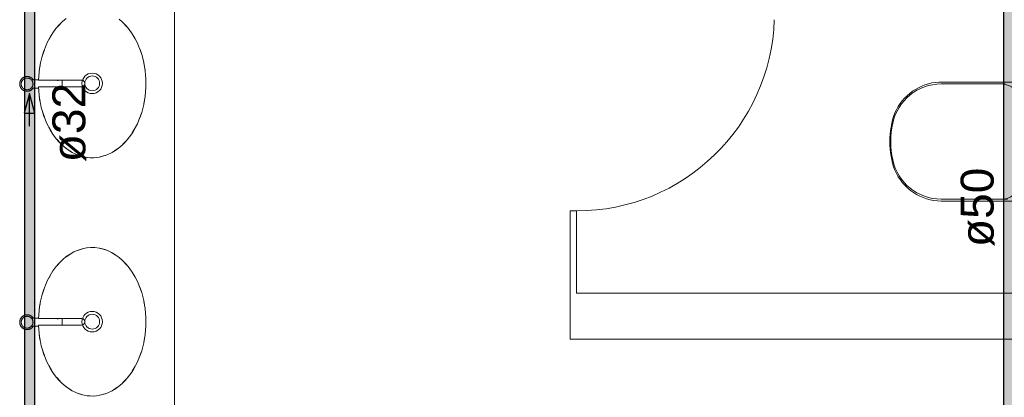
# Model space of a CAD drawing. Header units: millimetres. Extents: x 567 to 934, y -1 to 364.
# Tile 434 of 656: x 760.31 to 766.28, y 45.47 to 47.77. Entities that reach past the tile are written whole.
import ezdxf

# ---------------------------------------------------------------- set-up
doc = ezdxf.new("R2010")
doc.units = ezdxf.units.MM
doc.header["$MEASUREMENT"] = 0
doc.linetypes.add('NULL', pattern=[0])
for name, color, linetype, lineweight in [('AF-Condutos', 140, 'Continuous', 25), ('AF-Sentido conduto', 140, 'Continuous', 30), ('AF-Textos conduto', 7, 'Continuous', 9)]:
    doc.layers.add(name, color=color, linetype=linetype, lineweight=lineweight)
doc.layers.add('ARQ FINA', color=8, linetype='Continuous')
doc.styles.add('Arial', font='arial.ttf')

msp = doc.modelspace()

# ---------------------------------------------------------------- hatches: boundary and pattern name
at = {"layer": 'AF-Condutos', "linetype": 'Continuous'}
for points in [[(760.3998, 43.3644), (760.3998, 51.0764), (760.3365, 51.0764), (760.3365, 43.3644)], [(766.3778, 43.2246), (766.3778, 50.0665), (766.2789, 50.0665), (766.2789, 43.2246)]]:
    msp.add_hatch(color=151, dxfattribs=at).paths.add_polyline_path(points)

# ---------------------------------------------------------------- linework, layer by layer
at = {"layer": 'AF-Condutos'}
for p, q in [((760.3365, 51.0764), (760.3365, 43.5902)), ((760.3998, 43.5902), (760.3998, 51.0764)), ((766.2789, 50.0665), (766.2789, 43.3199))]:
    msp.add_line(p, q, dxfattribs=at)
at = {"layer": 'AF-Sentido conduto'}
for p, q in [((760.3678, 47.3183), (760.3355, 47.1975)), ((760.4002, 47.1975), (760.3678, 47.3183)), ((760.3355, 47.1975), (760.4002, 47.1975))]:
    msp.add_line(p, q, dxfattribs=at)
msp.add_lwpolyline([(760.3678, 47.1183), (760.3678, 47.3183)], dxfattribs=at)
at = {"layer": 'ARQ FINA', "lineweight": 5}
for p, q in [((761.2478, 48.0984), (761.2478, 43.7954)), ((760.422, 47.4006), (760.3756, 47.4006)), ((760.4216, 47.3976), (760.6856, 47.3976)), ((760.5422, 47.3956), (760.5357, 47.3956)), ((760.5661, 47.3756), (760.5661, 47.3974)), ((760.3762, 47.3506), (760.4226, 47.3506)), ((760.6838, 47.3584), (760.4216, 47.3584)), ((760.5661, 47.3583), (760.5661, 47.3756)), ((766.3953, 47.3868), (765.8869, 47.3868)), ((765.9003, 47.3754), (766.2896, 47.3754)), ((766.3033, 46.6761), (765.9003, 46.6761)), ((765.9001, 46.6639), (766.3953, 46.6639)), ((763.6878, 46.6054), (763.6478, 46.6054)), ((763.6478, 46.6054), (763.6478, 45.8254)), ((763.6878, 46.1054), (763.6878, 46.6054)), ((766.7478, 46.1054), (763.6878, 46.1054)), ((760.422, 45.9541), (760.3756, 45.9541)), ((760.3762, 45.9041), (760.4226, 45.9041)), ((760.4216, 45.9511), (760.6856, 45.9511)), ((760.6838, 45.9119), (760.4216, 45.9119)), ((760.5422, 45.9491), (760.5357, 45.9491)), ((760.5661, 45.9291), (760.5661, 45.9509)), ((760.5661, 45.9118), (760.5661, 45.9291)), ((763.6478, 45.8254), (766.7478, 45.8254))]:
    msp.add_line(p, q, dxfattribs=at)
for points in [[(760.5905, 47.7735), (760.5684, 47.7551), (760.5476, 47.7345), (760.5278, 47.7115), (760.5095, 47.6865), (760.4927, 47.6597), (760.4774, 47.631), (760.4638, 47.6008), (760.4577, 47.5852), (760.452, 47.5693), (760.442, 47.5364), (760.434, 47.5026), (760.4279, 47.4684), (760.4216, 47.3976)], [(760.4216, 47.3584), (760.4255, 47.3066), (760.429, 47.2813), (760.4335, 47.2564), (760.4391, 47.2318), (760.4457, 47.2075), (760.4533, 47.1838), (760.4618, 47.1609), (760.4713, 47.1387), (760.4817, 47.1171), (760.4931, 47.0964), (760.5051, 47.0767), (760.518, 47.0581), (760.5318, 47.0403), (760.5462, 47.0237), (760.5612, 47.0084), (760.5768, 46.9943), (760.5931, 46.9813), (760.6099, 46.9697), (760.627, 46.9594), (760.6446, 46.9506), (760.6625, 46.9431), (760.6808, 46.9371), (760.6992, 46.9325), (760.7177, 46.9294), (760.7365, 46.9278), (760.7553, 46.9276), (760.7739, 46.9289), (760.7925, 46.9317), (760.811, 46.936), (760.8293, 46.9417), (760.8472, 46.9489), (760.8648, 46.9574), (760.8822, 46.9675), (760.8991, 46.9788), (760.9154, 46.9914), (760.9311, 47.0053), (760.9463, 47.0204), (760.9609, 47.0368), (760.9747, 47.0542), (760.9878, 47.0726), (761.0001, 47.0922), (761.0116, 47.1127), (761.0222, 47.134), (761.0318, 47.156), (761.0406, 47.179), (761.0484, 47.2026), (761.0552, 47.2266), (761.061, 47.2511), (761.0658, 47.2762), (761.0695, 47.3016), (761.0722, 47.3271), (761.0738, 47.3528), (761.0743, 47.3788), (761.0737, 47.4047), (761.0721, 47.4304), (761.0694, 47.4559), (761.0656, 47.4813), (761.0608, 47.5064), (761.055, 47.5309), (761.0482, 47.5549), (761.0404, 47.5785), (761.0315, 47.6014), (761.0219, 47.6234), (761.007, 47.6524), (760.9905, 47.6799), (760.9726, 47.7053), (760.9533, 47.7287), (760.9326, 47.7501), (760.9109, 47.769)], [(760.9341, 47.7479), (760.9578, 47.7227)], [(760.5334, 47.7175), (760.5528, 47.7391)], [(760.4844, 47.6435), (760.4986, 47.6685)], [(760.9902, 47.6793), (761.0084, 47.6488)], [(760.447, 47.552), (760.4477, 47.5543), (760.4575, 47.5833)], [(761.0332, 47.5959), (761.0464, 47.5592)], [(760.4258, 47.4501), (760.4282, 47.4682), (760.4314, 47.4877)], [(761.0614, 47.5018), (761.0674, 47.4682), (761.0686, 47.4596)], [(760.3528, 47.4206), (760.351, 47.4206), (760.3492, 47.4205), (760.3474, 47.4203), (760.3456, 47.42), (760.3439, 47.4197), (760.3421, 47.4193), (760.3404, 47.4188), (760.3386, 47.4183), (760.3369, 47.4177), (760.3353, 47.417), (760.3336, 47.4163), (760.332, 47.4155), (760.3304, 47.4146), (760.3289, 47.4137), (760.3274, 47.4127), (760.3259, 47.4117), (760.3245, 47.4106), (760.3231, 47.4094), (760.3218, 47.4082), (760.3205, 47.4069), (760.3193, 47.4056), (760.3181, 47.4043), (760.317, 47.4029), (760.3159, 47.4014), (760.3149, 47.3999), (760.314, 47.3984), (760.3131, 47.3968), (760.3123, 47.3952), (760.3115, 47.3936), (760.3109, 47.3919), (760.3102, 47.3902), (760.3097, 47.3885), (760.3092, 47.3868), (760.3088, 47.385), (760.3085, 47.3832), (760.3082, 47.3815), (760.308, 47.3797), (760.3079, 47.3779), (760.3078, 47.3761), (760.3078, 47.3743), (760.3079, 47.3725), (760.3081, 47.3707), (760.3083, 47.3689), (760.3086, 47.3671), (760.309, 47.3654), (760.3094, 47.3636), (760.3099, 47.3619), (760.3105, 47.3602), (760.3112, 47.3585), (760.3119, 47.3569), (760.3127, 47.3552), (760.3135, 47.3537), (760.3144, 47.3521), (760.3154, 47.3506), (760.3164, 47.3491), (760.3175, 47.3477), (760.3187, 47.3463), (760.3198, 47.3449), (760.3211, 47.3437), (760.3224, 47.3424), (760.3238, 47.3412), (760.3252, 47.3401), (760.3266, 47.339), (760.3281, 47.338), (760.3296, 47.337), (760.3312, 47.3361), (760.3328, 47.3353), (760.3344, 47.3345), (760.336, 47.3338), (760.3377, 47.3332), (760.3394, 47.3326), (760.3412, 47.3321), (760.3429, 47.3317), (760.3447, 47.3313), (760.3464, 47.331), (760.3482, 47.3308), (760.35, 47.3307), (760.3518, 47.3306), (760.3528, 47.3306)], [(760.3528, 47.4114), (760.3514, 47.4114), (760.3499, 47.4113), (760.3485, 47.4112), (760.3471, 47.411), (760.3457, 47.4107), (760.3443, 47.4104), (760.3429, 47.41), (760.3415, 47.4096), (760.3402, 47.4091), (760.3389, 47.4086), (760.3375, 47.408), (760.3363, 47.4074), (760.335, 47.4067), (760.3338, 47.4059), (760.3326, 47.4052), (760.3314, 47.4043), (760.3303, 47.4035), (760.3292, 47.4025), (760.3281, 47.4016), (760.3271, 47.4006), (760.3261, 47.3995), (760.3252, 47.3984), (760.3243, 47.3973), (760.3235, 47.3961), (760.3227, 47.395), (760.3219, 47.3937), (760.3212, 47.3925), (760.3206, 47.3912), (760.32, 47.3899), (760.3194, 47.3886), (760.3189, 47.3872), (760.3185, 47.3859), (760.3181, 47.3845), (760.3178, 47.3831), (760.3175, 47.3817), (760.3173, 47.3803), (760.3171, 47.3788), (760.317, 47.3774), (760.317, 47.376), (760.317, 47.3746), (760.3171, 47.3731), (760.3172, 47.3717), (760.3174, 47.3703), (760.3176, 47.3689), (760.3179, 47.3675), (760.3183, 47.3661), (760.3187, 47.3647), (760.3191, 47.3633), (760.3197, 47.362), (760.3202, 47.3607), (760.3208, 47.3594), (760.3215, 47.3581), (760.3222, 47.3569), (760.323, 47.3557), (760.3238, 47.3545), (760.3247, 47.3534), (760.3256, 47.3523), (760.3266, 47.3512), (760.3276, 47.3502), (760.3286, 47.3492), (760.3297, 47.3482), (760.3308, 47.3473), (760.3319, 47.3465), (760.3331, 47.3457), (760.3343, 47.3449), (760.3356, 47.3442), (760.3368, 47.3435), (760.3381, 47.3429), (760.3395, 47.3424), (760.3408, 47.3418), (760.3422, 47.3414), (760.3435, 47.341), (760.3449, 47.3407), (760.3463, 47.3404), (760.3477, 47.3401), (760.3492, 47.34), (760.3506, 47.3398), (760.352, 47.3398), (760.3528, 47.3398)], [(760.3902, 47.4006), (760.3892, 47.4021), (760.3881, 47.4035), (760.3869, 47.4049), (760.3858, 47.4062), (760.3845, 47.4075), (760.3832, 47.4088), (760.3818, 47.41), (760.3804, 47.4111), (760.379, 47.4122), (760.3775, 47.4132), (760.376, 47.4142), (760.3744, 47.4151), (760.3728, 47.4159), (760.3712, 47.4167), (760.3696, 47.4174), (760.3679, 47.418), (760.3662, 47.4186), (760.3644, 47.4191), (760.3627, 47.4195), (760.3609, 47.4199), (760.3592, 47.4201), (760.3574, 47.4204), (760.3556, 47.4205), (760.3538, 47.4206), (760.3528, 47.4206)], [(760.3528, 47.3398), (760.3542, 47.3398), (760.3557, 47.3399), (760.3571, 47.34), (760.3585, 47.3402), (760.3599, 47.3405), (760.3613, 47.3408), (760.3627, 47.3412), (760.3641, 47.3416), (760.3654, 47.3421), (760.3667, 47.3426), (760.3681, 47.3432), (760.3693, 47.3438), (760.3706, 47.3445), (760.3718, 47.3452), (760.373, 47.346), (760.3742, 47.3469), (760.3753, 47.3477), (760.3764, 47.3487), (760.3775, 47.3496), (760.3785, 47.3506), (760.3795, 47.3517), (760.3804, 47.3528), (760.3813, 47.3539), (760.3821, 47.3551), (760.3829, 47.3562), (760.3837, 47.3575), (760.3844, 47.3587), (760.385, 47.36), (760.3856, 47.3613), (760.3862, 47.3626), (760.3867, 47.364), (760.3871, 47.3653), (760.3875, 47.3667), (760.3878, 47.3681), (760.3881, 47.3695), (760.3883, 47.3709), (760.3885, 47.3723), (760.3886, 47.3738), (760.3886, 47.3752), (760.3886, 47.3766), (760.3885, 47.3781), (760.3884, 47.3795), (760.3882, 47.3809), (760.388, 47.3823), (760.3877, 47.3837), (760.3873, 47.3851), (760.3869, 47.3865), (760.3865, 47.3879), (760.3859, 47.3892), (760.3854, 47.3905), (760.3847, 47.3918), (760.3841, 47.3931), (760.3834, 47.3943), (760.3826, 47.3955), (760.3818, 47.3967), (760.3809, 47.3978), (760.38, 47.3989), (760.379, 47.4), (760.378, 47.401), (760.377, 47.402), (760.3759, 47.403), (760.3748, 47.4039), (760.3737, 47.4047), (760.3725, 47.4055), (760.3713, 47.4063), (760.37, 47.407), (760.3688, 47.4077), (760.3675, 47.4083), (760.3661, 47.4088), (760.3648, 47.4093), (760.3634, 47.4098), (760.3621, 47.4102), (760.3607, 47.4105), (760.3593, 47.4108), (760.3579, 47.4111), (760.3564, 47.4112), (760.355, 47.4113), (760.3536, 47.4114), (760.3528, 47.4114)], [(761.0736, 47.4008), (761.074, 47.3784), (761.0736, 47.3563)], [(760.3528, 47.3306), (760.3546, 47.3306), (760.3564, 47.3307), (760.3582, 47.3309), (760.36, 47.3312), (760.3617, 47.3315), (760.3635, 47.3319), (760.3652, 47.3323), (760.367, 47.3329), (760.3687, 47.3335), (760.3703, 47.3341), (760.372, 47.3349), (760.3736, 47.3357), (760.3752, 47.3365), (760.3767, 47.3375), (760.3782, 47.3385), (760.3797, 47.3395), (760.3811, 47.3406), (760.3825, 47.3418), (760.3838, 47.343), (760.3851, 47.3442), (760.3863, 47.3456), (760.3875, 47.3469), (760.3886, 47.3483), (760.3897, 47.3498), (760.3907, 47.3513)], [(760.4315, 47.2687), (760.4282, 47.2885), (760.4258, 47.3067)], [(761.0687, 47.2975), (761.0674, 47.2885), (761.0615, 47.2553)], [(760.4577, 47.1731), (760.4477, 47.2024), (760.4469, 47.2048)], [(761.0465, 47.1978), (761.0333, 47.1611)], [(760.4988, 47.0879), (760.4843, 47.1134)], [(761.0085, 47.1082), (760.9904, 47.0777)], [(760.553, 47.0174), (760.5334, 47.0393)], [(760.9579, 47.0342), (760.9343, 47.009)], [(760.6176, 46.9653), (760.59, 46.9842)], [(760.8982, 46.9787), (760.8686, 46.9598), (760.8676, 46.9593)], [(760.6886, 46.935), (760.6528, 46.9472)], [(760.7478, 46.9275), (760.7217, 46.9289)], [(760.7614, 46.9279), (760.7478, 46.9275)], [(760.832, 46.9429), (760.7948, 46.9322)], [(760.4216, 45.9119), (760.4255, 45.8601), (760.429, 45.8348), (760.4335, 45.8099), (760.4391, 45.7853), (760.4457, 45.761), (760.4533, 45.7373), (760.4618, 45.7144), (760.4713, 45.6921), (760.4817, 45.6706), (760.4931, 45.6499), (760.5051, 45.6302), (760.518, 45.6116), (760.5318, 45.5938), (760.5462, 45.5772), (760.5612, 45.5619), (760.5768, 45.5478), (760.5931, 45.5348), (760.6099, 45.5232), (760.627, 45.5129), (760.6446, 45.5041), (760.6625, 45.4966), (760.6808, 45.4906), (760.6992, 45.486), (760.7177, 45.4829), (760.7365, 45.4813), (760.7553, 45.4811), (760.7739, 45.4824), (760.7925, 45.4852), (760.811, 45.4895), (760.8293, 45.4952), (760.8472, 45.5024), (760.8648, 45.5109), (760.8822, 45.5209), (760.8991, 45.5323), (760.9154, 45.5449), (760.9311, 45.5587), (760.9463, 45.5739), (760.9609, 45.5903), (760.9747, 45.6077), (760.9878, 45.6261), (761.0001, 45.6457), (761.0116, 45.6662), (761.0222, 45.6875), (761.0318, 45.7095), (761.0406, 45.7325), (761.0484, 45.7561), (761.0552, 45.7801), (761.061, 45.8046), (761.0658, 45.8297), (761.0695, 45.8551), (761.0722, 45.8806), (761.0738, 45.9063), (761.0743, 45.9323), (761.0737, 45.9582), (761.0721, 45.9839), (761.0694, 46.0094), (761.0656, 46.0348), (761.0608, 46.0599), (761.055, 46.0844), (761.0482, 46.1084), (761.0404, 46.132), (761.0315, 46.1549), (761.0219, 46.1769), (761.007, 46.2059), (760.9905, 46.2334), (760.9726, 46.2588), (760.9533, 46.2822), (760.9326, 46.3036), (760.9109, 46.3225), (760.8881, 46.339), (760.8643, 46.3531), (760.84, 46.3644), (760.815, 46.3731), (760.7896, 46.3791), (760.764, 46.3822), (760.7382, 46.3825), (760.7125, 46.3801), (760.6871, 46.3749), (760.662, 46.3669), (760.6374, 46.3562), (760.6136, 46.3429), (760.5905, 46.327), (760.5684, 46.3086), (760.5476, 46.288), (760.5278, 46.265), (760.5095, 46.24), (760.4927, 46.2132), (760.4774, 46.1845), (760.4638, 46.1543), (760.4577, 46.1387), (760.452, 46.1228), (760.442, 46.0899), (760.434, 46.0561), (760.4279, 46.0219), (760.4216, 45.9511)], [(760.6525, 46.3629), (760.6883, 46.3751)], [(760.7213, 46.3813), (760.7478, 46.3828)], [(760.7478, 46.3828), (760.7611, 46.3824)], [(760.7945, 46.3781), (760.8318, 46.3674)], [(760.5899, 46.3259), (760.6173, 46.3447)], [(760.8673, 46.3511), (760.8686, 46.3504), (760.898, 46.3317)], [(760.5334, 46.271), (760.5528, 46.2926)], [(760.9341, 46.3014), (760.9578, 46.2762)], [(760.4844, 46.197), (760.4986, 46.222)], [(760.9902, 46.2328), (761.0084, 46.2022)], [(760.447, 46.1055), (760.4477, 46.1078), (760.4575, 46.1368)], [(761.0332, 46.1494), (761.0464, 46.1127)], [(760.4258, 46.0036), (760.4282, 46.0217), (760.4314, 46.0412)], [(761.0614, 46.0553), (761.0674, 46.0217), (761.0686, 46.0131)], [(760.3528, 45.9741), (760.351, 45.9741), (760.3492, 45.9739), (760.3474, 45.9738), (760.3456, 45.9735), (760.3439, 45.9732), (760.3421, 45.9728), (760.3404, 45.9723), (760.3386, 45.9718), (760.3369, 45.9712), (760.3353, 45.9705), (760.3336, 45.9698), (760.332, 45.969), (760.3304, 45.9681), (760.3289, 45.9672), (760.3274, 45.9662), (760.3259, 45.9652), (760.3245, 45.9641), (760.3231, 45.9629), (760.3218, 45.9617), (760.3205, 45.9604), (760.3193, 45.9591), (760.3181, 45.9578), (760.317, 45.9564), (760.3159, 45.9549), (760.3149, 45.9534), (760.314, 45.9519), (760.3131, 45.9503), (760.3123, 45.9487), (760.3115, 45.9471), (760.3109, 45.9454), (760.3102, 45.9437), (760.3097, 45.942), (760.3092, 45.9403), (760.3088, 45.9385), (760.3085, 45.9367), (760.3082, 45.935), (760.308, 45.9332), (760.3079, 45.9314), (760.3078, 45.9296), (760.3078, 45.9278), (760.3079, 45.926), (760.3081, 45.9242), (760.3083, 45.9224), (760.3086, 45.9206), (760.309, 45.9189), (760.3094, 45.9171), (760.3099, 45.9154), (760.3105, 45.9137), (760.3112, 45.912), (760.3119, 45.9104), (760.3127, 45.9087), (760.3135, 45.9072), (760.3144, 45.9056), (760.3154, 45.9041), (760.3164, 45.9026), (760.3175, 45.9012), (760.3187, 45.8998), (760.3198, 45.8984), (760.3211, 45.8972), (760.3224, 45.8959), (760.3238, 45.8947), (760.3252, 45.8936), (760.3266, 45.8925), (760.3281, 45.8915), (760.3296, 45.8905), (760.3312, 45.8896), (760.3328, 45.8888), (760.3344, 45.888), (760.336, 45.8873), (760.3377, 45.8867), (760.3394, 45.8861), (760.3412, 45.8856), (760.3429, 45.8852), (760.3447, 45.8848), (760.3464, 45.8845), (760.3482, 45.8843), (760.35, 45.8842), (760.3518, 45.8841), (760.3528, 45.8841)], [(760.3528, 45.9649), (760.3514, 45.9649), (760.3499, 45.9648), (760.3485, 45.9647), (760.3471, 45.9645), (760.3457, 45.9642), (760.3443, 45.9639), (760.3429, 45.9635), (760.3415, 45.9631), (760.3402, 45.9626), (760.3389, 45.9621), (760.3375, 45.9615), (760.3363, 45.9609), (760.335, 45.9602), (760.3338, 45.9594), (760.3326, 45.9587), (760.3314, 45.9578), (760.3303, 45.9569), (760.3292, 45.956), (760.3281, 45.9551), (760.3271, 45.954), (760.3261, 45.953), (760.3252, 45.9519), (760.3243, 45.9508), (760.3235, 45.9496), (760.3227, 45.9484), (760.3219, 45.9472), (760.3212, 45.946), (760.3206, 45.9447), (760.32, 45.9434), (760.3194, 45.9421), (760.3189, 45.9407), (760.3185, 45.9394), (760.3181, 45.938), (760.3178, 45.9366), (760.3175, 45.9352), (760.3173, 45.9338), (760.3171, 45.9323), (760.317, 45.9309), (760.317, 45.9295), (760.317, 45.928), (760.3171, 45.9266), (760.3172, 45.9252), (760.3174, 45.9238), (760.3176, 45.9224), (760.3179, 45.921), (760.3183, 45.9196), (760.3187, 45.9182), (760.3191, 45.9168), (760.3197, 45.9155), (760.3202, 45.9142), (760.3208, 45.9129), (760.3215, 45.9116), (760.3222, 45.9104), (760.323, 45.9092), (760.3238, 45.908), (760.3247, 45.9069), (760.3256, 45.9058), (760.3266, 45.9047), (760.3276, 45.9037), (760.3286, 45.9027), (760.3297, 45.9017), (760.3308, 45.9008), (760.3319, 45.9), (760.3331, 45.8992), (760.3343, 45.8984), (760.3356, 45.8977), (760.3368, 45.897), (760.3381, 45.8964), (760.3395, 45.8958), (760.3408, 45.8953), (760.3422, 45.8949), (760.3435, 45.8945), (760.3449, 45.8941), (760.3463, 45.8939), (760.3477, 45.8936), (760.3492, 45.8935), (760.3506, 45.8933), (760.352, 45.8933), (760.3528, 45.8933)], [(760.3902, 45.9541), (760.3892, 45.9556), (760.3881, 45.957), (760.3869, 45.9584), (760.3858, 45.9597), (760.3845, 45.961), (760.3832, 45.9623), (760.3818, 45.9635), (760.3804, 45.9646), (760.379, 45.9657), (760.3775, 45.9667), (760.376, 45.9677), (760.3744, 45.9685), (760.3728, 45.9694), (760.3712, 45.9702), (760.3696, 45.9709), (760.3679, 45.9715), (760.3662, 45.9721), (760.3644, 45.9726), (760.3627, 45.973), (760.3609, 45.9734), (760.3592, 45.9736), (760.3574, 45.9739), (760.3556, 45.974), (760.3538, 45.9741), (760.3528, 45.9741)], [(760.3528, 45.8933), (760.3542, 45.8933), (760.3557, 45.8934), (760.3571, 45.8935), (760.3585, 45.8937), (760.3599, 45.894), (760.3613, 45.8943), (760.3627, 45.8947), (760.3641, 45.8951), (760.3654, 45.8956), (760.3667, 45.8961), (760.3681, 45.8967), (760.3693, 45.8973), (760.3706, 45.898), (760.3718, 45.8987), (760.373, 45.8995), (760.3742, 45.9004), (760.3753, 45.9012), (760.3764, 45.9022), (760.3775, 45.9031), (760.3785, 45.9041), (760.3795, 45.9052), (760.3804, 45.9063), (760.3813, 45.9074), (760.3821, 45.9085), (760.3829, 45.9097), (760.3837, 45.911), (760.3844, 45.9122), (760.385, 45.9135), (760.3856, 45.9148), (760.3862, 45.9161), (760.3867, 45.9175), (760.3871, 45.9188), (760.3875, 45.9202), (760.3878, 45.9216), (760.3881, 45.923), (760.3883, 45.9244), (760.3885, 45.9258), (760.3886, 45.9273), (760.3886, 45.9287), (760.3886, 45.9301), (760.3885, 45.9316), (760.3884, 45.933), (760.3882, 45.9344), (760.388, 45.9358), (760.3877, 45.9372), (760.3873, 45.9386), (760.3869, 45.94), (760.3865, 45.9413), (760.3859, 45.9427), (760.3854, 45.944), (760.3847, 45.9453), (760.3841, 45.9466), (760.3834, 45.9478), (760.3826, 45.949), (760.3818, 45.9502), (760.3809, 45.9513), (760.38, 45.9524), (760.379, 45.9535), (760.378, 45.9545), (760.377, 45.9555), (760.3759, 45.9565), (760.3748, 45.9574), (760.3737, 45.9582), (760.3725, 45.959), (760.3713, 45.9598), (760.37, 45.9605), (760.3688, 45.9612), (760.3675, 45.9618), (760.3661, 45.9623), (760.3648, 45.9628), (760.3634, 45.9633), (760.3621, 45.9637), (760.3607, 45.964), (760.3593, 45.9643), (760.3579, 45.9646), (760.3564, 45.9647), (760.355, 45.9648), (760.3536, 45.9649), (760.3528, 45.9649)], [(761.0736, 45.9542), (761.074, 45.9319), (761.0736, 45.9098)], [(760.3528, 45.8841), (760.3546, 45.8841), (760.3564, 45.8842), (760.3582, 45.8844), (760.36, 45.8847), (760.3617, 45.885), (760.3635, 45.8854), (760.3652, 45.8858), (760.367, 45.8864), (760.3687, 45.887), (760.3703, 45.8876), (760.372, 45.8884), (760.3736, 45.8892), (760.3752, 45.89), (760.3767, 45.891), (760.3782, 45.892), (760.3797, 45.893), (760.3811, 45.8941), (760.3825, 45.8953), (760.3838, 45.8965), (760.3851, 45.8977), (760.3863, 45.8991), (760.3875, 45.9004), (760.3886, 45.9018), (760.3897, 45.9033), (760.3907, 45.9048)], [(760.4315, 45.8222), (760.4282, 45.842), (760.4258, 45.8602)], [(761.0687, 45.8509), (761.0674, 45.842), (761.0615, 45.8088)], [(760.4577, 45.7265), (760.4477, 45.7559), (760.4469, 45.7583)], [(761.0465, 45.7513), (761.0333, 45.7146)], [(760.4988, 45.6414), (760.4843, 45.6669)], [(761.0085, 45.6617), (760.9904, 45.6312)], [(760.553, 45.5709), (760.5334, 45.5928)], [(760.6176, 45.5188), (760.59, 45.5377)], [(760.9579, 45.5877), (760.9343, 45.5625)], [(760.6886, 45.4885), (760.6528, 45.5007)], [(760.7478, 45.4809), (760.7217, 45.4824)], [(760.7614, 45.4813), (760.7478, 45.4809)], [(760.832, 45.4964), (760.7948, 45.4857)], [(760.8982, 45.5322), (760.8686, 45.5133), (760.8676, 45.5128)]]:
    msp.add_lwpolyline(points, dxfattribs=at)
for centre, radius in [((760.7478, 47.3787), 0.0621), ((760.7478, 47.3787), 0.045), ((760.7478, 45.9322), 0.0621), ((760.7478, 45.9322), 0.045)]:
    msp.add_circle(centre, radius, dxfattribs=at)
for centre, radius, start, end in [((763.6878, 47.8054), 1.2007, 270, 358.09085), ((760.3528, 47.3756), 0.045, 155.36314, 168.65844), ((760.3528, 47.3756), 0.0358, 126.99394, 148.35232), ((760.3528, 47.3756), 0.045, 121.49901, 131.15367), ((760.3528, 47.3756), 0.045, 90, 97.22698), ((760.3528, 47.3756), 0.0358, 90, 95.01839), ((760.3528, 47.3756), 0.045, 84.09781, 90), ((760.3528, 47.3756), 0.0358, 82.84529, 90), ((760.3528, 47.3756), 0.045, 47.44363, 60.70055), ((760.3528, 47.3756), 0.0358, 38.95432, 52.13323), ((760.6838, 47.378), 0.0196, 270, 84.58255), ((760.3528, 47.3756), 0.045, 191.2838, 201.32142), ((760.3528, 47.3756), 0.045, 227.44363, 240.70055), ((760.3528, 47.3756), 0.0358, 218.95432, 232.13323), ((760.3528, 47.3756), 0.045, 264.09781, 270), ((760.3528, 47.3756), 0.0358, 262.84529, 270), ((760.3528, 47.3756), 0.0358, 270, 275.01839), ((760.3528, 47.3756), 0.045, 270, 277.22698), ((760.3528, 47.3756), 0.0358, 306.99394, 328.35232), ((760.3528, 47.3756), 0.045, 301.49901, 311.15367), ((765.9003, 47.0749), 0.3004, 90, 168), ((765.9068, 47.0735), 0.314, 93.61724, 156.38273), ((766.2627, 47.2422), 0.1331, 359.0349, 89.09127), ((766.0987, 47.0254), 0.5102, 160.07842, 199.92158), ((766.1318, 47.0257), 0.5371, 168, 192), ((765.9003, 46.9765), 0.3004, 192, 270), ((765.9055, 46.9762), 0.3124, 203.51623, 268.99736), ((766.2627, 46.8087), 0.1331, 275.26934, 1.16642), ((760.3528, 45.9291), 0.0358, 126.99394, 148.35232), ((760.3528, 45.9291), 0.045, 121.49901, 131.15367), ((760.3528, 45.9291), 0.045, 90, 97.22698), ((760.3528, 45.9291), 0.0358, 90, 95.01839), ((760.3528, 45.9291), 0.045, 84.09781, 90), ((760.3528, 45.9291), 0.0358, 82.84529, 90), ((760.3528, 45.9291), 0.045, 47.44363, 60.70055), ((760.3528, 45.9291), 0.0358, 38.95432, 52.13323), ((760.3528, 45.9291), 0.045, 155.36314, 168.65844), ((760.3528, 45.9291), 0.045, 191.2838, 201.32142), ((760.3528, 45.9291), 0.045, 227.44363, 240.70055), ((760.3528, 45.9291), 0.0358, 218.95432, 232.13323), ((760.3528, 45.9291), 0.0358, 306.99394, 328.35232), ((760.3528, 45.9291), 0.045, 301.49901, 311.15367), ((760.6838, 45.9315), 0.0196, 270, 84.58255), ((760.3528, 45.9291), 0.045, 264.09781, 270), ((760.3528, 45.9291), 0.0358, 262.84529, 270), ((760.3528, 45.9291), 0.0358, 270, 275.01839), ((760.3528, 45.9291), 0.045, 270, 277.07168)]:
    msp.add_arc(centre, radius, start, end, dxfattribs=at)

# ---------------------------------------------------------------- texts
at = {"layer": 'AF-Textos conduto', "linetype": 'NULL', "char_height": 0.2, "width": 0.962805, "rotation": 90.00021, "line_spacing_factor": 0.6, "style": 'Arial'}
for s, insert, attachment_point in [('ø32', (760.7116, 46.9004), 7), ('ø50', (766.2243, 46.6263), 8)]:
    msp.add_mtext(s, dxfattribs=dict(at, insert=insert, attachment_point=attachment_point))

doc.saveas('drawing.dxf')
